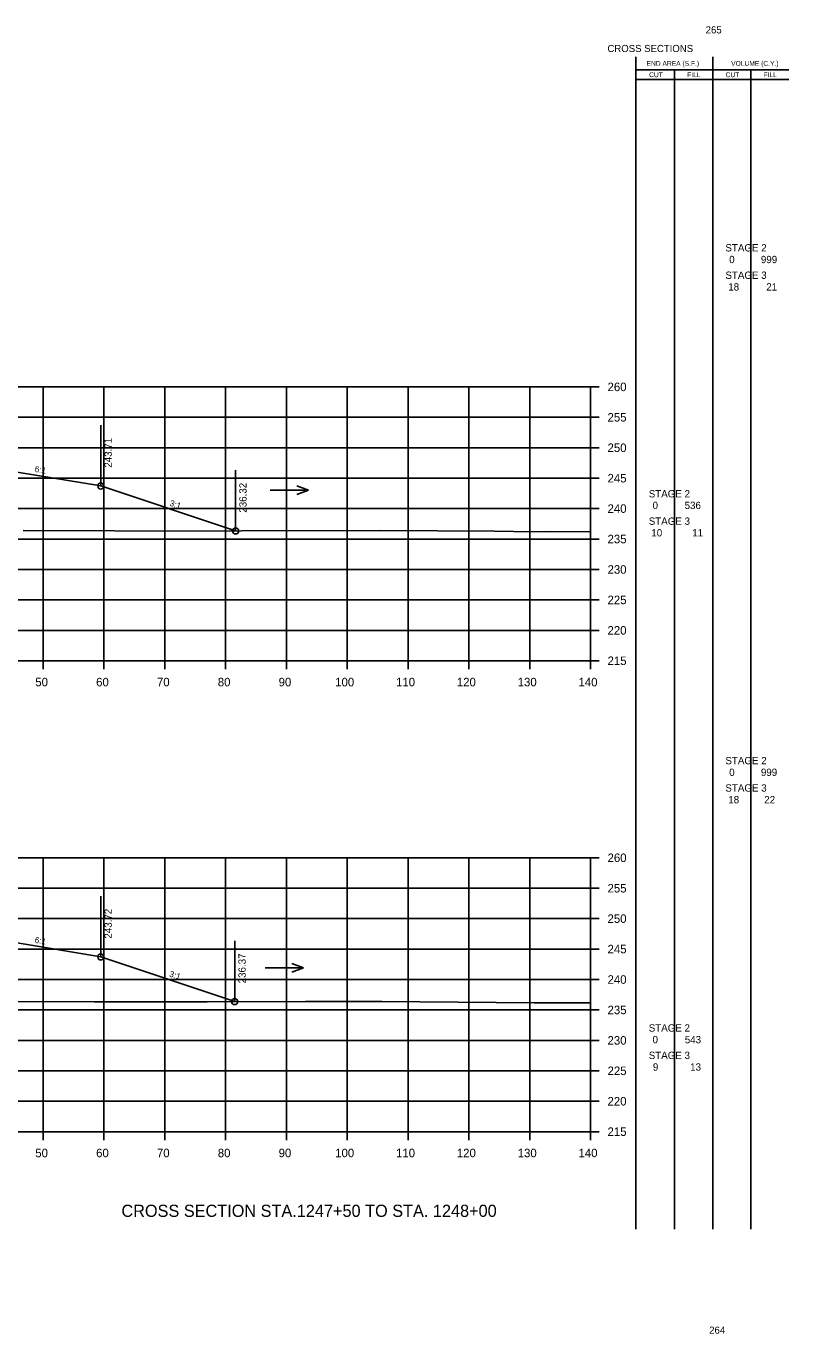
# Model space of a CAD drawing. Extents: x 1342547 to 1344156, y -1532351 to -1517216.
# Drawn here: x 1342750.1 to 1342875.5, y -1527884.3 to -1527669.4 of the extents above; entities that cross this region are included whole.
import ezdxf

# ---------------------------------------------------------------- set-up
doc = ezdxf.new("R2010")
doc.units = 0
for name, color, linetype in [('Level 2', 7, 'Continuous'), ('R_Axis', 7, 'Continuous'), ('R_Axis Annot', 7, 'Continuous'), ('R_Border Notes', 7, 'Continuous'), ('R_Draft', 7, 'Continuous'), ('R_Exist Surface', 7, 'Continuous'), ('R_Fin Surface', 7, 'Continuous'), ('R_Grid', 7, 'Continuous'), ('R_No Plot', 7, 'Continuous'), ('R_Water', 7, 'Continuous'), ('R_Xsect Elev', 7, 'Continuous'), ('R_Xsect Slope', 7, 'Continuous')]:
    doc.layers.add(name, color=color, linetype=linetype)

msp = doc.modelspace()

# ---------------------------------------------------------------- linework, layer by layer
at = {"layer": 'Level 2'}
for p, q in [((1342850.33, -1527867.05), (1342850.32, -1527674.45)), ((1342862.99, -1527867.05), (1342862.99, -1527674.45)), ((1342850.32, -1527676.61), (1342863.59, -1527676.61)), ((1342856.66, -1527867.05), (1342856.66, -1527676.61)), ((1342863.59, -1527676.61), (1342875.48, -1527676.61)), ((1342869.23, -1527867.05), (1342869.23, -1527676.61)), ((1342850.32, -1527678.17), (1342863.59, -1527678.17)), ((1342863.59, -1527678.17), (1342875.48, -1527678.17))]:
    msp.add_line(p, q, dxfattribs=at)
at = {"layer": 'R_Axis'}
for p, q in [((1342842.87, -1527773.68), (1342842.87, -1527728.68)), ((1342844.27, -1527728.68), (1342842.87, -1527728.68)), ((1342844.27, -1527733.68), (1342842.87, -1527733.68)), ((1342844.27, -1527738.68), (1342842.87, -1527738.68)), ((1342844.27, -1527743.68), (1342842.87, -1527743.68)), ((1342844.27, -1527748.68), (1342842.87, -1527748.68)), ((1342844.27, -1527753.68), (1342842.87, -1527753.68)), ((1342844.27, -1527758.68), (1342842.87, -1527758.68)), ((1342844.27, -1527763.68), (1342842.87, -1527763.68)), ((1342844.27, -1527768.68), (1342842.87, -1527768.68)), ((1342562.87, -1527773.68), (1342842.87, -1527773.68)), ((1342752.87, -1527775.08), (1342752.87, -1527773.68)), ((1342762.87, -1527775.08), (1342762.87, -1527773.68)), ((1342772.87, -1527775.08), (1342772.87, -1527773.68)), ((1342782.87, -1527775.08), (1342782.87, -1527773.68)), ((1342792.87, -1527775.08), (1342792.87, -1527773.68)), ((1342802.87, -1527775.08), (1342802.87, -1527773.68)), ((1342812.87, -1527775.08), (1342812.87, -1527773.68)), ((1342822.87, -1527775.08), (1342822.87, -1527773.68)), ((1342832.87, -1527775.08), (1342832.87, -1527773.68)), ((1342842.87, -1527775.08), (1342842.87, -1527773.68)), ((1342844.27, -1527773.68), (1342842.87, -1527773.68)), ((1342842.87, -1527851.05), (1342842.87, -1527806.05)), ((1342844.27, -1527806.05), (1342842.87, -1527806.05)), ((1342844.27, -1527811.05), (1342842.87, -1527811.05)), ((1342844.27, -1527816.05), (1342842.87, -1527816.05)), ((1342844.27, -1527821.05), (1342842.87, -1527821.05)), ((1342844.27, -1527826.05), (1342842.87, -1527826.05)), ((1342844.27, -1527831.05), (1342842.87, -1527831.05)), ((1342844.27, -1527836.05), (1342842.87, -1527836.05)), ((1342844.27, -1527841.05), (1342842.87, -1527841.05)), ((1342844.27, -1527846.05), (1342842.87, -1527846.05)), ((1342562.87, -1527851.05), (1342842.87, -1527851.05)), ((1342752.87, -1527852.45), (1342752.87, -1527851.05)), ((1342762.87, -1527852.45), (1342762.87, -1527851.05)), ((1342772.87, -1527852.45), (1342772.87, -1527851.05)), ((1342782.87, -1527852.45), (1342782.87, -1527851.05)), ((1342792.87, -1527852.45), (1342792.87, -1527851.05)), ((1342802.87, -1527852.45), (1342802.87, -1527851.05)), ((1342812.87, -1527852.45), (1342812.87, -1527851.05)), ((1342822.87, -1527852.45), (1342822.87, -1527851.05)), ((1342832.87, -1527852.45), (1342832.87, -1527851.05)), ((1342842.87, -1527852.45), (1342842.87, -1527851.05)), ((1342844.27, -1527851.05), (1342842.87, -1527851.05))]:
    msp.add_line(p, q, dxfattribs=at)
at = {"layer": 'R_Exist Surface'}
for points in [[(1342749.63, -1527752.28), (1342779.58, -1527752.36), (1342785.52, -1527752.35), (1342808.29, -1527752.28), (1342827.07, -1527752.41), (1342833.38, -1527752.47), (1342836.18, -1527752.46), (1342842.87, -1527752.48)], [(1342748.46, -1527829.66), (1342761.27, -1527829.69), (1342779.83, -1527829.69), (1342796.04, -1527829.64), (1342808.55, -1527829.65), (1342827.34, -1527829.84), (1342833.59, -1527829.9), (1342842.87, -1527829.87)]]:
    msp.add_lwpolyline(points, dxfattribs=at)
at = {"layer": 'R_Fin Surface'}
for points in [[(1342639.7, -1527746.19), (1342643.37, -1527744.96), (1342657.09, -1527742.68), (1342665.37, -1527741.3), (1342671.37, -1527741.06), (1342673.37, -1527741.02), (1342702.87, -1527740.43), (1342732.37, -1527741.02), (1342734.37, -1527741.06), (1342740.37, -1527741.3), (1342748.64, -1527742.68), (1342762.37, -1527744.96), (1342784.53, -1527752.35)], [(1342638.84, -1527823.84), (1342643.37, -1527822.33), (1342657.09, -1527820.05), (1342665.37, -1527818.67), (1342671.37, -1527818.43), (1342673.37, -1527818.39), (1342702.87, -1527817.8), (1342732.37, -1527818.39), (1342734.37, -1527818.43), (1342740.37, -1527818.67), (1342748.64, -1527820.05), (1342762.37, -1527822.33), (1342784.39, -1527829.68)]]:
    msp.add_lwpolyline(points, dxfattribs=at)
at = {"layer": 'R_Grid'}
for p, q in [((1342562.87, -1527728.68), (1342842.87, -1527728.68)), ((1342752.87, -1527773.68), (1342752.87, -1527728.68)), ((1342762.87, -1527773.68), (1342762.87, -1527728.68)), ((1342772.87, -1527773.68), (1342772.87, -1527728.68)), ((1342782.87, -1527773.68), (1342782.87, -1527728.68)), ((1342792.87, -1527773.68), (1342792.87, -1527728.68)), ((1342802.87, -1527773.68), (1342802.87, -1527728.68)), ((1342812.87, -1527773.68), (1342812.87, -1527728.68)), ((1342822.87, -1527773.68), (1342822.87, -1527728.68)), ((1342832.87, -1527773.68), (1342832.87, -1527728.68)), ((1342842.87, -1527773.68), (1342842.87, -1527728.68)), ((1342562.87, -1527733.68), (1342842.87, -1527733.68)), ((1342562.87, -1527738.68), (1342842.87, -1527738.68)), ((1342562.87, -1527743.68), (1342842.87, -1527743.68)), ((1342562.87, -1527748.68), (1342842.87, -1527748.68)), ((1342562.87, -1527753.68), (1342842.87, -1527753.68)), ((1342562.87, -1527758.68), (1342842.87, -1527758.68)), ((1342562.87, -1527763.68), (1342842.87, -1527763.68)), ((1342562.87, -1527768.68), (1342842.87, -1527768.68)), ((1342562.87, -1527773.68), (1342842.87, -1527773.68)), ((1342562.87, -1527806.05), (1342842.87, -1527806.05)), ((1342752.87, -1527851.05), (1342752.87, -1527806.05)), ((1342762.87, -1527851.05), (1342762.87, -1527806.05)), ((1342772.87, -1527851.05), (1342772.87, -1527806.05)), ((1342782.87, -1527851.05), (1342782.87, -1527806.05)), ((1342792.87, -1527851.05), (1342792.87, -1527806.05)), ((1342802.87, -1527851.05), (1342802.87, -1527806.05)), ((1342812.87, -1527851.05), (1342812.87, -1527806.05)), ((1342822.87, -1527851.05), (1342822.87, -1527806.05)), ((1342832.87, -1527851.05), (1342832.87, -1527806.05)), ((1342842.87, -1527851.05), (1342842.87, -1527806.05)), ((1342562.87, -1527811.05), (1342842.87, -1527811.05)), ((1342562.87, -1527816.05), (1342842.87, -1527816.05)), ((1342562.87, -1527821.05), (1342842.87, -1527821.05)), ((1342562.87, -1527826.05), (1342842.87, -1527826.05)), ((1342562.87, -1527831.05), (1342842.87, -1527831.05)), ((1342562.87, -1527836.05), (1342842.87, -1527836.05)), ((1342562.87, -1527841.05), (1342842.87, -1527841.05)), ((1342562.87, -1527846.05), (1342842.87, -1527846.05)), ((1342562.87, -1527851.05), (1342842.87, -1527851.05))]:
    msp.add_line(p, q, dxfattribs=at)
at = {"layer": 'R_No Plot'}
for centre in [(1342762.37, -1527744.96), (1342784.53, -1527752.35), (1342762.37, -1527822.33), (1342784.39, -1527829.68)]:
    msp.add_circle(centre, 0.5, dxfattribs=at)
at = {"layer": 'R_Water'}
for p, q in [((1342790.21, -1527745.66), (1342796.49, -1527745.66)), ((1342796.49, -1527745.66), (1342794.57, -1527744.96)), ((1342796.49, -1527745.66), (1342794.57, -1527746.36)), ((1342789.41, -1527824.14), (1342795.69, -1527824.14)), ((1342795.69, -1527824.14), (1342793.77, -1527823.44)), ((1342795.69, -1527824.14), (1342793.77, -1527824.84))]:
    msp.add_line(p, q, dxfattribs=at)
at = {"layer": 'R_Xsect Elev'}
for p, q in [((1342762.37, -1527744.96), (1342762.37, -1527734.96)), ((1342784.53, -1527752.35), (1342784.53, -1527742.35)), ((1342762.37, -1527822.33), (1342762.37, -1527812.33)), ((1342784.39, -1527829.68), (1342784.39, -1527819.68))]:
    msp.add_line(p, q, dxfattribs=at)

# ---------------------------------------------------------------- texts
at = {"layer": 'Level 2'}
for s, height, p in [('END AREA (S.F.)', 0.7937, (1342852.08, -1527675.93)), ('CUT', 0.794, (1342852.5, -1527677.79)), ('FILL', 0.794, (1342858.76, -1527677.79)), ('CUT', 0.794, (1342865.07, -1527677.79)), ('VOLUME (C.Y.)', 0.7937, (1342865.99, -1527675.93)), ('FILL', 0.794, (1342871.33, -1527677.79)), (' STAGE 2 ', 1.2, (1342864.6, -1527706.43)), ('0', 1.2, (1342865.67, -1527708.35)), ('999', 1.2, (1342870.88, -1527708.35)), (' STAGE 3 ', 1.2, (1342864.6, -1527710.93)), ('18', 1.2, (1342865.52, -1527712.85)), ('21', 1.2, (1342871.77, -1527712.85)), (' STAGE 2 ', 1.2, (1342852, -1527746.84)), ('0', 1.2, (1342853.07, -1527748.75)), ('536', 1.2, (1342858.34, -1527748.75)), (' STAGE 3 ', 1.2, (1342852, -1527751.34)), ('10', 1.2, (1342852.87, -1527753.25)), ('11', 1.2, (1342859.59, -1527753.25)), (' STAGE 2 ', 1.2, (1342864.6, -1527790.68)), ('0', 1.2, (1342865.67, -1527792.6)), ('999', 1.2, (1342870.88, -1527792.6)), (' STAGE 3 ', 1.2, (1342864.6, -1527795.18)), ('18', 1.2, (1342865.52, -1527797.1)), ('22', 1.2, (1342871.43, -1527797.1)), (' STAGE 2 ', 1.2, (1342852, -1527834.61)), ('0', 1.2, (1342853.07, -1527836.52)), ('543', 1.2, (1342858.37, -1527836.52)), (' STAGE 3 ', 1.2, (1342852, -1527839.11)), ('9', 1.2, (1342853.12, -1527841.02)), ('13', 1.2, (1342859.25, -1527841.02))]:
    msp.add_text(s, height=height, dxfattribs=at).set_placement(p)
at = {"layer": 'R_Axis Annot'}
for s, p in [('260', (1342845.67, -1527729.38)), ('255', (1342845.67, -1527734.38)), ('250', (1342845.67, -1527739.38)), ('245', (1342845.67, -1527744.38)), ('240', (1342845.67, -1527749.38)), ('235', (1342845.67, -1527754.38)), ('230', (1342845.67, -1527759.38)), ('225', (1342845.67, -1527764.38)), ('220', (1342845.67, -1527769.38)), ('215', (1342845.67, -1527774.38)), ('50', (1342751.6, -1527777.88)), ('60', (1342761.6, -1527777.88)), ('70', (1342771.6, -1527777.88)), ('80', (1342781.6, -1527777.88)), ('90', (1342791.6, -1527777.88)), ('100', (1342800.9, -1527777.88)), ('110', (1342810.9, -1527777.88)), ('120', (1342820.9, -1527777.88)), ('130', (1342830.9, -1527777.88)), ('140', (1342840.9, -1527777.88)), ('260', (1342845.67, -1527806.75)), ('255', (1342845.67, -1527811.75)), ('250', (1342845.67, -1527816.75)), ('245', (1342845.67, -1527821.75)), ('240', (1342845.67, -1527826.75)), ('235', (1342845.67, -1527831.75)), ('230', (1342845.67, -1527836.75)), ('225', (1342845.67, -1527841.75)), ('220', (1342845.67, -1527846.75)), ('215', (1342845.67, -1527851.75)), ('50', (1342751.6, -1527855.25)), ('60', (1342761.6, -1527855.25)), ('70', (1342771.6, -1527855.25)), ('80', (1342781.6, -1527855.25)), ('90', (1342791.6, -1527855.25)), ('100', (1342800.9, -1527855.25)), ('110', (1342810.9, -1527855.25)), ('120', (1342820.9, -1527855.25)), ('130', (1342830.9, -1527855.25)), ('140', (1342840.9, -1527855.25))]:
    msp.add_text(s, height=1.4, dxfattribs=at).set_placement(p)
at = {"layer": 'R_Border Notes'}
for s, height, p in [('265', 1.178, (1342861.8, -1527670.61)), ('CROSS SECTIONS', 1.1775, (1342845.65, -1527673.67)), ('264', 1.177, (1342862.38, -1527884.25))]:
    msp.add_text(s, height=height, dxfattribs=at).set_placement(p)
at = {"layer": 'R_Draft'}
msp.add_text('CROSS SECTION STA.1247+50 TO STA. 1248+00', height=2, dxfattribs=at).set_placement((1342765.76, -1527865.05))
at = {"layer": 'R_Xsect Elev'}
for s, p in [('243.71', (1342764.17, -1527741.96)), ('236.32', (1342786.33, -1527749.35)), ('243.72', (1342764.17, -1527819.33)), ('236.37', (1342786.19, -1527826.68))]:
    msp.add_text(s, height=1.2, rotation=90, dxfattribs=at).set_placement(p)
at = {"layer": 'R_Xsect Slope'}
for s, rotation, p in [('6:1', 350.5377, (1342751.45, -1527742.64)), ('3:1', 341.5651, (1342773.6, -1527748.18)), ('6:1', 350.5377, (1342751.45, -1527820.01)), ('3:1', 341.5651, (1342773.54, -1527825.53))]:
    msp.add_text(s, height=1, rotation=rotation, dxfattribs=at).set_placement(p)

doc.saveas('drawing.dxf')
